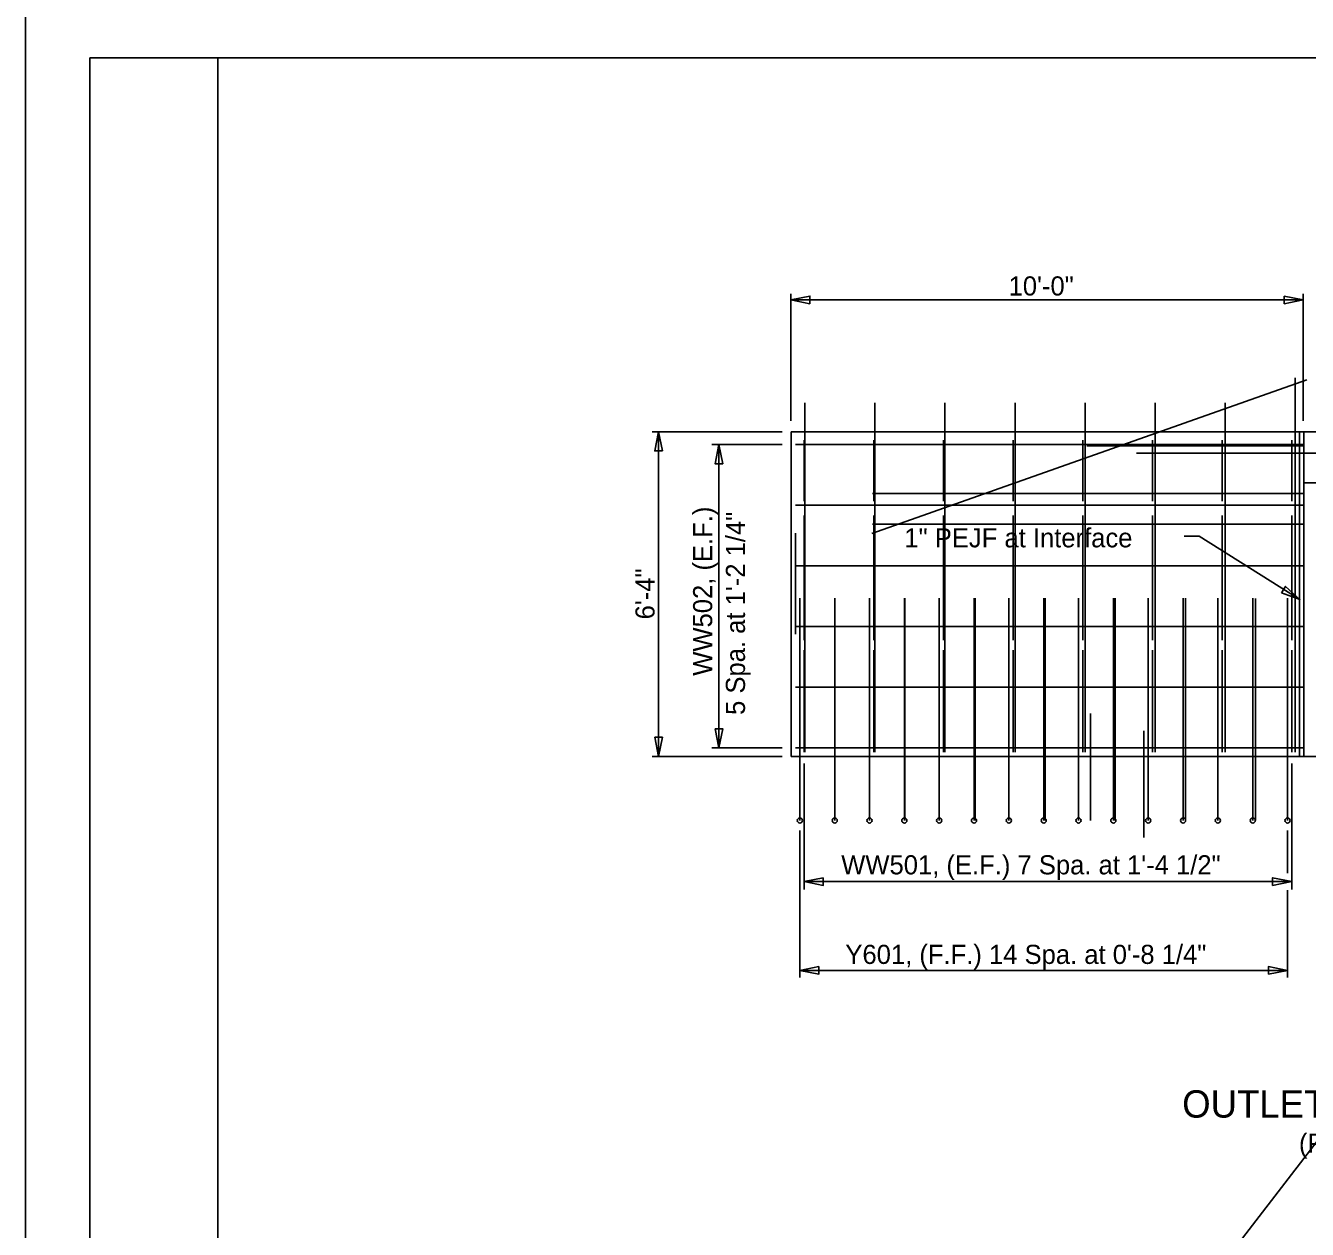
# Model space of a CAD drawing. Extents: x -1609 to 1184, y -412 to 394.
# Drawn here: x -1126.89 to -1101.88, y -122.95 to -99.47 of the extents above; entities that cross this region are included whole.
import ezdxf

# ---------------------------------------------------------------- set-up
doc = ezdxf.new("R2010")
doc.units = 0
for name, color, linetype in [('DR_P_Culvert', 7, 'Continuous'), ('SH_Border', 7, 'Continuous'), ('SH_Cut_Line', 7, 'Continuous'), ('ST_Details', 7, 'Continuous'), ('ST_Text', 7, 'Continuous'), ('XS_P_Finished_Grade', 7, 'Continuous')]:
    doc.layers.add(name, color=color, linetype=linetype)

msp = doc.modelspace()

# ---------------------------------------------------------------- linework, layer by layer
at = {"layer": 'DR_P_Culvert'}
for p, q in [((-1102.035, -107.391), (-1102.035, -113.724)), ((-1101.951, -107.391), (-1101.951, -113.724)), ((-1096.279, -107.807), (-1105.214, -107.807)), ((-1106.112, -112.89), (-1106.112, -114.974)), ((-1105.071, -113.223), (-1105.071, -115.307))]:
    msp.add_line(p, q, dxfattribs=at)
msp.add_lwpolyline([(-1102.035, -107.391), (-1101.951, -107.391), (-1101.951, -113.724), (-1102.035, -113.724)], close=True, dxfattribs=at)
at = {"layer": 'SH_Border'}
for points in [[(-1125.641, -100.094), (-1123.141, -100.094), (-1123.141, -152.594), (-1125.641, -152.594)], [(-1123.141, -100.094), (-1043.141, -100.094), (-1043.141, -152.594), (-1123.141, -152.594)]]:
    msp.add_lwpolyline(points, close=True, dxfattribs=at)
at = {"layer": 'SH_Cut_Line'}
msp.add_lwpolyline([(-1126.891, -153.844), (-1041.891, -153.844), (-1041.891, -98.844), (-1126.891, -98.844)], close=True, dxfattribs=at)
at = {"layer": 'ST_Details'}
for p, q in [((-1101.895, -106.381), (-1110.377, -109.374)), ((-1102.117, -106.341), (-1102.117, -113.64)), ((-1111.689, -106.827), (-1111.689, -113.64)), ((-1110.321, -106.827), (-1110.321, -113.64)), ((-1108.954, -106.827), (-1108.954, -113.64)), ((-1107.586, -106.827), (-1107.586, -113.64)), ((-1106.218, -106.827), (-1106.218, -113.64)), ((-1104.851, -106.827), (-1104.851, -113.64)), ((-1103.483, -106.827), (-1103.483, -113.64)), ((-1111.951, -107.391), (-1111.951, -113.724)), ((-1101.951, -107.391), (-1111.951, -107.391)), ((-1097.279, -107.391), (-1101.951, -107.391)), ((-1111.701, -107.557), (-1111.701, -108.744)), ((-1101.951, -107.641), (-1110.367, -107.641)), ((-1110.342, -107.557), (-1110.342, -108.744)), ((-1108.982, -107.557), (-1108.982, -108.744)), ((-1107.623, -107.557), (-1107.623, -108.744)), ((-1106.263, -107.557), (-1106.263, -108.744)), ((-1101.951, -107.665), (-1106.187, -107.665)), ((-1104.904, -107.557), (-1104.904, -108.744)), ((-1103.545, -107.557), (-1103.545, -108.744)), ((-1102.185, -107.557), (-1102.185, -108.744)), ((-1101.951, -113.724), (-1101.951, -108.39)), ((-1097.279, -108.39), (-1101.951, -108.39)), ((-1101.951, -108.593), (-1110.367, -108.593)), ((-1101.951, -108.824), (-1110.367, -108.824)), ((-1101.951, -109.193), (-1110.367, -109.193)), ((-1111.867, -109.371), (-1111.867, -111.342)), ((-1101.951, -110.007), (-1110.367, -110.007)), ((-1111.784, -110.64), (-1111.784, -114.974)), ((-1111.1, -110.64), (-1111.1, -114.974)), ((-1110.425, -110.64), (-1110.425, -114.974)), ((-1109.741, -110.64), (-1109.741, -114.974)), ((-1109.733, -110.64), (-1109.733, -114.974)), ((-1109.065, -110.64), (-1109.065, -114.974)), ((-1108.382, -110.64), (-1108.382, -114.974)), ((-1108.365, -110.64), (-1108.365, -114.974)), ((-1107.706, -110.64), (-1107.706, -114.974)), ((-1107.022, -110.64), (-1107.022, -114.974)), ((-1106.997, -110.64), (-1106.997, -114.974)), ((-1106.347, -110.64), (-1106.347, -114.974)), ((-1105.663, -110.64), (-1105.663, -114.974)), ((-1105.63, -110.64), (-1105.63, -114.974)), ((-1104.987, -110.64), (-1104.987, -114.974)), ((-1104.303, -110.64), (-1104.303, -114.974)), ((-1104.262, -110.64), (-1104.262, -114.974)), ((-1103.628, -110.64), (-1103.628, -114.974)), ((-1102.944, -110.64), (-1102.944, -114.974)), ((-1102.893, -110.641), (-1102.893, -114.974)), ((-1102.268, -110.64), (-1102.268, -114.974)), ((-1111.784, -112.774), (-1111.784, -111.057)), ((-1111.104, -112.773), (-1111.104, -111.057)), ((-1110.425, -112.774), (-1110.425, -111.057)), ((-1101.951, -111.19), (-1110.367, -111.19)), ((-1109.745, -112.773), (-1109.745, -111.057)), ((-1109.065, -112.774), (-1109.065, -111.057)), ((-1108.386, -112.773), (-1108.386, -111.057)), ((-1107.706, -112.774), (-1107.706, -111.057)), ((-1107.026, -112.773), (-1107.026, -111.057)), ((-1106.347, -112.774), (-1106.347, -111.057)), ((-1105.667, -112.773), (-1105.667, -111.057)), ((-1104.987, -112.774), (-1104.987, -111.057)), ((-1104.307, -112.773), (-1104.307, -111.057)), ((-1103.628, -112.774), (-1103.628, -111.057)), ((-1102.948, -112.773), (-1102.948, -111.057)), ((-1102.268, -112.774), (-1102.268, -111.057)), ((-1101.951, -112.374), (-1110.367, -112.374)), ((-1101.951, -113.724), (-1111.951, -113.724)), ((-1101.951, -113.557), (-1110.367, -113.557)), ((-1097.279, -113.724), (-1101.951, -113.724))]:
    msp.add_line(p, q, dxfattribs=at)
for points in [[(-1111.868, -107.641), (-1110.068, -107.641)], [(-1109.868, -107.641), (-1108.367, -107.641)], [(-1108.167, -107.641), (-1104.167, -107.641)], [(-1102.034, -107.641), (-1103.951, -107.641)], [(-1111.868, -108.824), (-1110.068, -108.824)], [(-1111.701, -109.027), (-1111.701, -111.456)], [(-1110.342, -109.027), (-1110.342, -111.456)], [(-1109.868, -108.824), (-1108.367, -108.824)], [(-1108.982, -109.027), (-1108.982, -111.456)], [(-1108.167, -108.824), (-1104.167, -108.824)], [(-1107.623, -109.027), (-1107.623, -111.456)], [(-1106.263, -109.027), (-1106.263, -111.456)], [(-1104.904, -109.027), (-1104.904, -111.456)], [(-1102.034, -108.824), (-1103.951, -108.824)], [(-1103.545, -109.027), (-1103.545, -111.456)], [(-1102.185, -109.027), (-1102.185, -111.456)], [(-1111.868, -110.007), (-1110.068, -110.007)], [(-1109.868, -110.007), (-1108.367, -110.007)], [(-1108.167, -110.007), (-1104.167, -110.007)], [(-1102.034, -110.007), (-1103.951, -110.007)], [(-1111.868, -111.19), (-1110.068, -111.19)], [(-1109.868, -111.19), (-1108.367, -111.19)], [(-1108.167, -111.19), (-1104.167, -111.19)], [(-1102.034, -111.19), (-1103.951, -111.19)], [(-1111.701, -111.65), (-1111.701, -113.64)], [(-1110.342, -111.65), (-1110.342, -113.64)], [(-1108.982, -111.65), (-1108.982, -113.64)], [(-1107.623, -111.65), (-1107.623, -113.64)], [(-1106.263, -111.65), (-1106.263, -113.64)], [(-1104.904, -111.65), (-1104.904, -113.64)], [(-1103.545, -111.65), (-1103.545, -113.64)], [(-1102.185, -111.65), (-1102.185, -113.64)], [(-1111.868, -112.374), (-1110.068, -112.374)], [(-1109.868, -112.374), (-1108.367, -112.374)], [(-1108.167, -112.374), (-1104.167, -112.374)], [(-1102.034, -112.374), (-1103.951, -112.374)], [(-1111.784, -114.974), (-1111.784, -112.974)], [(-1111.104, -114.973), (-1111.104, -112.973)], [(-1110.425, -114.974), (-1110.425, -112.974)], [(-1109.745, -114.973), (-1109.745, -112.973)], [(-1109.065, -114.974), (-1109.065, -112.974)], [(-1108.386, -114.973), (-1108.386, -112.973)], [(-1107.706, -114.974), (-1107.706, -112.974)], [(-1107.026, -114.973), (-1107.026, -112.973)], [(-1106.347, -114.974), (-1106.347, -112.974)], [(-1105.667, -114.973), (-1105.667, -112.973)], [(-1104.987, -114.974), (-1104.987, -112.974)], [(-1104.307, -114.973), (-1104.307, -112.973)], [(-1103.628, -114.974), (-1103.628, -112.974)], [(-1102.948, -114.973), (-1102.948, -112.973)], [(-1102.268, -114.974), (-1102.268, -112.974)], [(-1111.868, -113.557), (-1110.068, -113.557)], [(-1109.868, -113.557), (-1108.367, -113.557)], [(-1108.167, -113.557), (-1104.167, -113.557)], [(-1102.034, -113.557), (-1103.951, -113.557)]]:
    msp.add_lwpolyline(points, dxfattribs=at)
for centre in [(-1111.784, -114.974), (-1111.104, -114.974), (-1110.425, -114.974), (-1109.745, -114.974), (-1109.065, -114.974), (-1108.386, -114.974), (-1107.706, -114.974), (-1107.026, -114.974), (-1106.347, -114.974), (-1105.667, -114.974), (-1104.987, -114.974), (-1104.307, -114.974), (-1103.628, -114.974), (-1102.948, -114.974), (-1102.268, -114.974)]:
    msp.add_circle(centre, 0.0502, dxfattribs=at)
at = {"layer": 'ST_Text'}
for p, q in [((-1111.961, -107.178), (-1111.961, -104.7)), ((-1101.961, -107.178), (-1101.961, -104.7)), ((-1111.961, -104.818), (-1101.961, -104.818)), ((-1112.129, -107.391), (-1114.664, -107.391)), ((-1114.541, -107.391), (-1114.541, -113.724)), ((-1112.129, -107.641), (-1113.502, -107.641)), ((-1113.364, -113.557), (-1113.364, -107.641)), ((-1104.287, -109.429), (-1103.992, -109.429)), ((-1102.028, -110.666), (-1103.992, -109.429)), ((-1112.129, -113.724), (-1114.664, -113.724)), ((-1112.129, -113.557), (-1113.502, -113.557)), ((-1111.701, -113.86), (-1111.701, -116.321)), ((-1102.185, -113.863), (-1102.185, -116.321)), ((-1111.784, -115.167), (-1111.784, -118.034)), ((-1102.268, -115.167), (-1102.268, -115.999)), ((-1102.185, -116.164), (-1111.701, -116.164)), ((-1102.268, -116.333), (-1102.268, -118.034)), ((-1102.268, -117.897), (-1111.784, -117.897))]:
    msp.add_line(p, q, dxfattribs=at)
for points in [[(-1111.587, -104.893), (-1111.961, -104.818), (-1111.587, -104.744)], [(-1102.334, -104.744), (-1101.961, -104.818), (-1102.334, -104.893)], [(-1114.467, -107.764), (-1114.541, -107.391), (-1114.616, -107.764)], [(-1113.29, -108.014), (-1113.364, -107.64), (-1113.439, -108.014)], [(-1102.385, -110.534), (-1102.028, -110.666), (-1102.307, -110.407)], [(-1113.439, -113.184), (-1113.364, -113.557), (-1113.29, -113.184)], [(-1114.616, -113.35), (-1114.541, -113.724), (-1114.467, -113.35)], [(-1111.328, -116.09), (-1111.701, -116.164), (-1111.328, -116.239)], [(-1102.559, -116.239), (-1102.185, -116.164), (-1102.559, -116.09)], [(-1111.411, -117.822), (-1111.784, -117.897), (-1111.411, -117.971)], [(-1102.642, -117.971), (-1102.268, -117.897), (-1102.642, -117.822)]]:
    msp.add_lwpolyline(points, close=True, dxfattribs=at)
at = {"layer": 'XS_P_Finished_Grade'}
msp.add_line((-1126.891, -153.844), (-1041.891, -43.844), dxfattribs=at)

# ---------------------------------------------------------------- texts
at = {"layer": 'ST_Text'}
for s, height, p in [('10\'-0"', 0.3733, (-1107.711, -104.733)), ('1" PEJF at Interface', 0.37335, (-1109.745, -109.646)), ('WW501, (E.F.) 7 Spa. at 1\'-4 1/2"', 0.37335, (-1110.977, -116.025)), ('Y601, (F.F.) 14 Spa. at 0\'-8 1/4"', 0.37335, (-1110.896, -117.772)), ('OUTLET WINGWALL ELEVATION', 0.53335, (-1104.324, -120.77)), ('(FOOTING NOT SHOWN FOR CLARITY)', 0.37335, (-1102.046, -121.455))]:
    msp.add_text(s, height=height, dxfattribs=at).set_placement(p)
for s, height, p in [('WW502, (E.F.)', 0.37335, (-1113.494, -112.151)), ('5 Spa. at 1\'-2 1/4"', 0.37335, (-1112.854, -112.915)), ('6\'-4"', 0.3733, (-1114.619, -111.051))]:
    msp.add_text(s, height=height, rotation=90, dxfattribs=at).set_placement(p)

doc.saveas('drawing.dxf')
